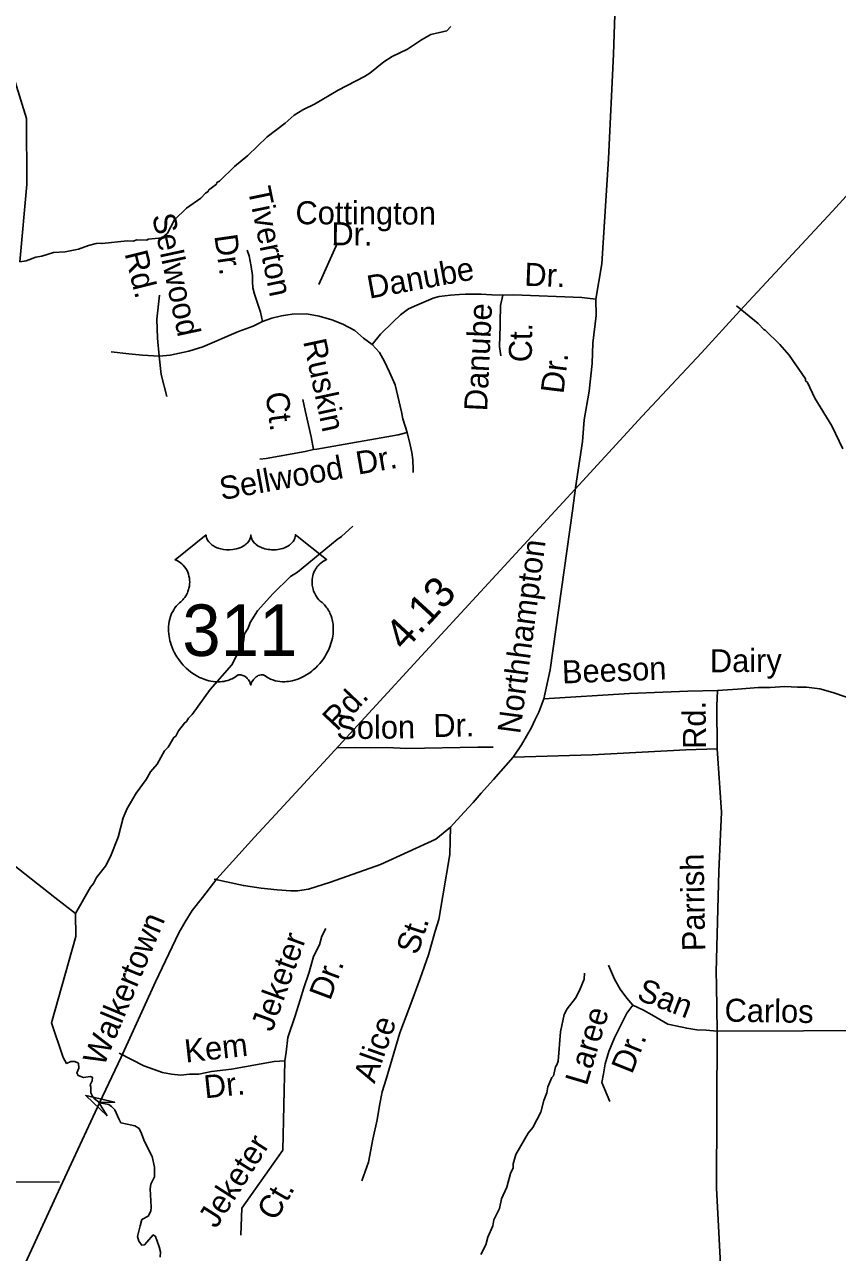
# Model space of a CAD drawing. Extents: x 1547597 to 1699558, y 810033 to 920809.
# Drawn here: x 1644617 to 1647969, y 867498 to 872563 of the extents above; entities that cross this region are included whole.
import ezdxf

# ---------------------------------------------------------------- set-up
doc = ezdxf.new("R2010")
doc.units = 0
for name, color, linetype in [('Exist Hydrographic Creek Single Shore', 7, 'Continuous'), ('Exist Hydrographic Misc Water Feature', 7, 'Continuous'), ('Exist Road Non-System Type 51', 7, 'Continuous'), ('Exist Road Non-System Type 51 Label', 7, 'Continuous'), ('Exist Road Primary US Divided Attributed', 7, 'Continuous'), ('Exist Road Primary US Label', 7, 'Continuous'), ('Exist Road Primary US Mileage Hundredths English Label', 7, 'Continuous'), ('Exist Road Primary US Shield CELL', 7, 'Continuous'), ('Exist Road Primary US Shield Number Label', 7, 'Continuous'), ('Exist Road Secondary Structure Pipe Attributed CELL', 7, 'Continuous')]:
    doc.layers.add(name, color=color, linetype=linetype)

msp = doc.modelspace()

# ---------------------------------------------------------------- linework, layer by layer
at = {"layer": 'Exist Hydrographic Creek Single Shore'}
for points in [[(1644597.2, 871584.5), (1644626.7, 871903.6), (1644624.3, 872175.8), (1644500.6, 872571.8)], [(1645176.7, 867477.9), (1645177.3, 867501), (1645172, 867521.7), (1645164.3, 867544.8), (1645157.2, 867563.8), (1645147.7, 867570.3), (1645121.7, 867540.1), (1645111.6, 867530), (1645100.3, 867528.2), (1645087.9, 867544.2), (1645083.2, 867564.3), (1645093.8, 867608.2), (1645100.6, 867633.6), (1645126.7, 867647.9), (1645137.4, 867668), (1645139.1, 867682.8), (1645137.4, 867710.6), (1645134.4, 867761), (1645137.9, 867780), (1645152.2, 867809.6), (1645152.5, 867849.8), (1645143, 867894.3), (1645131.1, 867917.4), (1645108.6, 867963), (1645099.2, 867989), (1645089.1, 868009.8), (1645071.3, 868019.8), (1645039.9, 868027.5), (1645014.4, 868032.9), (1645005.3, 868048.9), (1644988.7, 868086.2), (1644975.6, 868100.4), (1644964.4, 868108.7), (1644927.7, 868115.2), (1644905.8, 868131.2), (1644896.3, 868142.5), (1644889.8, 868156.1), (1644889.8, 868179.8), (1644886.8, 868189.8), (1644895.1, 868205.8), (1644896.3, 868220.1), (1644888, 868223.6), (1644860.1, 868220.1), (1644837.6, 868228.4), (1644832.9, 868238.4), (1644840.6, 868258), (1644838.8, 868278.7), (1644824.6, 868285.2), (1644808, 868285.2), (1644790.2, 868277.5), (1644776.3, 868301.8), (1644727.9, 868444.8), (1644828.7, 868801.4), (1644827.3, 868896.9), (1644741.3, 868962.9), (1644492.5, 869158.1)]]:
    msp.add_lwpolyline(points, dxfattribs=at)
at = {"layer": 'Exist Hydrographic Misc Water Feature'}
for points in [[(1646374.2, 872555), (1646357.9, 872537.2), (1646291.7, 872522.3), (1646253.4, 872501), (1646196.8, 872462), (1646132.3, 872431.1), (1646097.9, 872409.7), (1646041.2, 872362.6), (1646019, 872349.1), (1645910.1, 872292.9), (1645813.2, 872234.6), (1645764.8, 872211.4), (1645728.5, 872190), (1645692, 872156.6), (1645617.1, 872099.8), (1645537.9, 872023.3), (1645483.2, 871978.1), (1645420.2, 871917.2), (1645410.1, 871911.4), (1645408, 871905.4), (1645375.6, 871880), (1645373.5, 871874.1), (1645363.4, 871868.2), (1645343.1, 871846.6), (1645284.5, 871805.6), (1645235.7, 871758.4), (1645206.8, 871702.9), (1645184.5, 871683.3), (1645126.4, 871678.3), (1645120.4, 871674.4), (1645080.4, 871675.1), (1645064.4, 871669.3), (1645040.4, 871671.7), (1644936.2, 871659.5), (1644928.2, 871661.6), (1644912.2, 871659.9), (1644880.1, 871652.4), (1644839.8, 871637.1), (1644783.8, 871626.1), (1644735.7, 871622.9), (1644687.5, 871607.7), (1644663.4, 871604.1), (1644623.2, 871588.8), (1644597.2, 871584.5)], [(1647553.1, 871403), (1647641.9, 871329.5), (1647665.5, 871305.1), (1647671.4, 871303), (1647732.4, 871244), (1647769.7, 871199.4), (1647838.1, 871102.2), (1647837.9, 871094.2), (1647845.8, 871086.1), (1647876.8, 871021.6), (1647946.9, 870908.4), (1647991.4, 870813.5)], [(1645970.9, 870494), (1645924.3, 870450.8), (1645906, 870439.1), (1645742, 870303.9), (1645713.7, 870286.4), (1645640.6, 870215.6), (1645577.4, 870144.7), (1645546.7, 870097.2), (1645538.3, 870073.4), (1645523.9, 870049.6), (1645519.4, 870017.7), (1645513.1, 870001.8), (1645471.8, 869922.5), (1645382.2, 869820.1), (1645308.6, 869717.3), (1645292.3, 869701.5), (1645284.1, 869687.7), (1645276, 869681.9), (1645251.5, 869650.3), (1645241.1, 869628.4), (1645233, 869622.6), (1645208.4, 869583), (1645194.2, 869567.2), (1645163.3, 869511.8), (1645136.8, 869480.2), (1645118.3, 869448.5), (1645077.4, 869393.3), (1645040.4, 869329.9), (1645023.8, 869290.2), (1645002.5, 869210.6), (1644971.2, 869131.1), (1644950.6, 869091.4), (1644913.8, 869044.1), (1644901.5, 869020.3), (1644889.2, 869004.5), (1644827.3, 868896.9)], [(1646926.7, 868649.8), (1646924.3, 868625.9), (1646905.5, 868578.3), (1646889, 868546.5), (1646854.3, 868503.1), (1646842, 868479.3), (1646826.8, 868407.6), (1646816.9, 868287.7), (1646812.5, 868271.8), (1646806.5, 868263.9), (1646797.9, 868226.1), (1646791.7, 868220.2), (1646775.1, 868180.5), (1646770.7, 868156.6), (1646758.2, 868124.8), (1646745.4, 868077), (1646712.4, 868013.6), (1646694, 867989.9), (1646642.7, 867902.7), (1646632, 867863), (1646631.8, 867847), (1646621.3, 867823.1), (1646606.5, 867767.4), (1646583.7, 867719.7), (1646575.1, 867679.9), (1646552.3, 867632.3), (1646547.9, 867608.4), (1646527.1, 867560.7), (1646518.6, 867528.9), (1646498, 867489.2)]]:
    msp.add_lwpolyline(points, dxfattribs=at)
at = {"layer": 'Exist Road Non-System Type 51'}
msp.add_line((1646631.9, 869540.9), (1646550.5, 869449.3), dxfattribs=at)
for points in [[(1647059.7, 873015.4), (1647056, 872774), (1647053.5, 872687.5), (1647045.3, 872441.7), (1647024.8, 872009.5), (1646997.1, 871575.9), (1646972.9, 871430.2)], [(1645907, 871662.7), (1645830.5, 871490.4)], [(1645597.6, 871338.9), (1645590.4, 871376.9), (1645565.7, 871451.4), (1645558, 871477.6), (1645556.6, 871503.7), (1645557, 871527.5), (1645551.6, 871565.6), (1645542.5, 871609.8), (1645534.8, 871632)], [(1645171.6, 871195.3), (1645164.7, 871269.1), (1645162.4, 871347.5), (1645173.9, 871446.7)], [(1646589.2, 871447.2), (1646543.4, 871448), (1646499.9, 871450.6), (1646462.7, 871450.6), (1646435.7, 871450.6), (1646411.3, 871449.3), (1646374.1, 871446.7), (1646327.3, 871441.8), (1646302.2, 871435.2), (1646234.7, 871405.4), (1646200.4, 871390.1), (1646167.4, 871365.8), (1646137.5, 871337.2), (1646084.6, 871286.2), (1646049.9, 871242.9)], [(1646589.2, 871447.2), (1646579.9, 871404.8), (1646577.5, 871264.8), (1646575.4, 871248.8), (1646575.5, 871234.8), (1646581.3, 871196.8)], [(1646972.9, 871430.2), (1646915, 871437.4), (1646633.2, 871448.3), (1646589.2, 871447.2)], [(1646972.9, 871430.2), (1646974.1, 871363.7), (1646960.2, 871248.4), (1646958.1, 871165.8), (1646945.8, 871051.5), (1646925.4, 870933.2), (1646917.3, 870843.4), (1646888.7, 870651.6)], [(1646049.9, 871242.9), (1646014.5, 871269.4), (1645978.3, 871301.4), (1645929.9, 871326.8), (1645883.8, 871345.2), (1645831.4, 871360.7), (1645779.5, 871369.7), (1645720.2, 871368.3), (1645676.4, 871361.4), (1645637.2, 871352.1), (1645597.6, 871338.9)], [(1645597.6, 871338.9), (1645559.4, 871319.5), (1645499.1, 871296.7), (1645351.4, 871234.5), (1645293.8, 871216.1), (1645217.7, 871199.9), (1645171.6, 871195.3)], [(1645171.6, 871195.3), (1645102.5, 871199.9), (1645047.1, 871204.5), (1644973.4, 871213.8)], [(1645171.6, 871195.3), (1645180.8, 871119.2), (1645203.9, 871029.3)], [(1646049.9, 871242.9), (1646080, 871210.3), (1646101.6, 871173.5), (1646122.3, 871129.4), (1646145.7, 871077.4), (1646156.1, 871030.7), (1646171.6, 870965.8), (1646176.8, 870937.2), (1646195, 870880.1)], [(1645808.4, 870810), (1645798.5, 870863.1), (1645774.4, 870970.8), (1645764.5, 871016.6)], [(1646195, 870880.1), (1646157.8, 870870.5), (1645822.8, 870812.4), (1645808.4, 870810)], [(1646195, 870880.1), (1646207, 870829.6), (1646214.5, 870797.5), (1646217.9, 870767.4), (1646219.3, 870727.3), (1646219, 870715.3)], [(1645808.4, 870810), (1645774.2, 870802.7), (1645613.7, 870773.5), (1645587.6, 870770.1)], [(1646888.7, 870651.6), (1646876.5, 870557.8), (1646784.5, 869901.3), (1646758, 869781.2)], [(1649236.9, 869375.7), (1649053, 869444.3), (1648701.3, 869567.3), (1648320.6, 869690.2), (1648202.8, 869725.2), (1648155.3, 869737.8), (1648112.7, 869752.8), (1648057.6, 869772.9), (1648002.5, 869790.4), (1647949.9, 869808), (1647897.3, 869823), (1647842.1, 869830.5), (1647804.6, 869830.5), (1647752, 869833), (1647691.9, 869828), (1647643.2, 869828), (1647557.7, 869821.9), (1647474.3, 869815.8)], [(1646758, 869781.2), (1646737.7, 869726.2), (1646721.4, 869693.6), (1646707.2, 869663.1), (1646666.5, 869591.8), (1646631.9, 869540.9)], [(1647474.3, 869815.8), (1647352.2, 869813.7), (1647112.1, 869803.6), (1646758, 869781.2)], [(1647474.3, 869815.8), (1647472.3, 869752.7), (1647473.7, 869575.6)], [(1646548.9, 869582.5), (1646486.8, 869581.8), (1646192.8, 869576.9), (1646111, 869580.4), (1646042.9, 869579.6), (1645980.9, 869580.7), (1645906.7, 869580)], [(1647473.7, 869575.6), (1647344.1, 869571.4), (1646957.4, 869551.1), (1646631.9, 869540.9)], [(1647473.7, 869575.6), (1647490.6, 869314.9), (1647479.9, 869069.9), (1647469.4, 868656.1), (1647470.5, 868600), (1647473.5, 868410.9)], [(1646550.5, 869449.3), (1646499.6, 869392.3), (1646467, 869353.6), (1646430.4, 869314.9), (1646373.4, 869251.8)], [(1646373.4, 869251.8), (1646312.6, 869202.8), (1646084.3, 869098.3), (1645878.7, 869025), (1645788, 868997.1), (1645742.7, 868990.1), (1645714.8, 868990.1), (1645659.1, 868993.6), (1645592.8, 869000.6), (1645519.6, 869011.1), (1645398.8, 869038.4)], [(1646373.4, 869251.8), (1646370.2, 869140.1), (1646342.3, 868969.2), (1646324.8, 868871.6), (1646310.9, 868822.7), (1646283, 868725.1), (1646248.2, 868627.4), (1646206.3, 868512.3), (1646164.5, 868404.2), (1646133.1, 868296.1), (1646108.7, 868212.4), (1646091.3, 868160), (1646080.8, 868104.2), (1646070.4, 868044.9), (1646053, 867964.7), (1646035.5, 867870.6), (1646007.6, 867793.8)], [(1645859.8, 868834), (1645843.4, 868802.3), (1645832.6, 868766.5), (1645807.8, 868718.8), (1645791, 868653.7), (1645767.9, 868590.2), (1645753.2, 868540.2), (1645732.3, 868473.9), (1645702.2, 868384.7), (1645695.2, 868324.8), (1645690.4, 868289.1)], [(1647125.9, 868518.6), (1647100.2, 868547), (1647073, 868583.5), (1647049.6, 868625.8), (1647024.8, 868682.4)], [(1647125.9, 868518.6), (1647101.2, 868484.9), (1647076.4, 868435.4), (1647049.5, 868383.9), (1647026.5, 868326.3), (1647011.7, 868276.6), (1647005, 868234.7), (1646998.3, 868198.8), (1647030.9, 868120.3)], [(1647473.5, 868410.9), (1647427.9, 868415.2), (1647389.9, 868415.8), (1647348.1, 868422.7), (1647302.2, 868433.4), (1647270.4, 868440.1), (1647203.4, 868478.5), (1647169.7, 868497), (1647125.9, 868518.6)], [(1647473.5, 868410.9), (1647470.2, 867762.9), (1647514, 866924), (1647514, 866768)], [(1648358.4, 868394.4), (1648185.4, 868413.9), (1647473.5, 868410.9)], [(1645690.4, 868289.1), (1645646.4, 868285.8), (1645470.9, 868254.2), (1645387.2, 868243.8), (1645334.9, 868233.3), (1645296.6, 868233.3), (1645261.7, 868229.8), (1645223.4, 868233.3), (1645185, 868240.3), (1645108.3, 868268.2), (1645007.2, 868320.7)], [(1645690.4, 868289.1), (1645682.1, 867919.3), (1645512.7, 867680.8), (1645509.2, 867569.2)], [(1644761, 867787.3), (1644315.4, 867791), (1644162, 867784.1), (1644043.5, 867780.6), (1643837.8, 867773.6), (1643639.1, 867770.1)]]:
    msp.add_lwpolyline(points, dxfattribs=at)
at = {"layer": 'Exist Road Primary US Divided Attributed'}
msp.add_lwpolyline([(1644613.1, 867440), (1644747.6, 867730.8), (1644925.9, 868115.2), (1645014.7, 868303.6), (1645156.3, 868614), (1645252.6, 868817.1), (1645278.6, 868861.6), (1645308.2, 868908.4), (1645350.3, 868961.7), (1645410.4, 869039.8), (1645564.7, 869211), (1645686.2, 869341.3), (1645850.2, 869518.5), (1646254.2, 869959.2), (1646903.1, 870663.4), (1647163.4, 870947.2), (1647408.7, 871209), (1647567.1, 871381.9), (1647948.6, 871793.6), (1648510.4, 872409.1)], dxfattribs=at)
at = {"layer": 'Exist Road Primary US Shield CELL'}
msp.add_lwpolyline([(1645366.1, 870458), (1645366.4, 870452.7), (1645367.7, 870446.4), (1645368.7, 870443.1), (1645371.7, 870436.9), (1645376.5, 870429.5), (1645383.3, 870422.3), (1645391, 870416), (1645396.2, 870412.6), (1645404.9, 870407.9), (1645414.9, 870403.7), (1645426, 870400.5), (1645437.3, 870398.3), (1645449.7, 870396.9), (1645461.9, 870396.7), (1645475.1, 870397.6), (1645489.7, 870400.5), (1645496.4, 870402.2), (1645504, 870404.8), (1645510.9, 870407.7), (1645518.6, 870411.8), (1645524.8, 870415.7), (1645529.6, 870419.2), (1645536.4, 870425.8), (1645541.9, 870432.5), (1645544.1, 870436.3), (1645546.1, 870440), (1645548.8, 870447.7), (1645549.6, 870451.1), (1645550.1, 870458.3), (1645550.6, 870452.3), (1645551.2, 870448.6), (1645552.1, 870444.9), (1645553.7, 870441), (1645556.4, 870435.6), (1645559.4, 870431), (1645565.2, 870424.2), (1645568.7, 870420.9), (1645572, 870418.2), (1645580.7, 870412.2), (1645591, 870407.1), (1645596, 870404.9), (1645601.1, 870403), (1645607.7, 870401.1), (1645614.4, 870399.5), (1645621.1, 870398.3), (1645627.9, 870397.3), (1645634.9, 870396.8), (1645640.6, 870396.7), (1645647.6, 870396.7), (1645654.1, 870397.1), (1645660.7, 870397.9), (1645668, 870399.1), (1645673.8, 870400.4), (1645681.6, 870402.4), (1645688.6, 870404.9), (1645694.7, 870407.6), (1645702.7, 870411.8), (1645709.1, 870415.8), (1645713.8, 870419.6), (1645719.5, 870424.8), (1645724.8, 870430.9), (1645727.9, 870435.4), (1645730.1, 870440), (1645732.1, 870444.9), (1645733.4, 870450.1), (1645734, 870454.6), (1645734.1, 870458.4), (1645862.7, 870355.9), (1645859.7, 870354.8), (1645852.7, 870351.4), (1645847.2, 870348.1), (1645838.3, 870341.9), (1645834.5, 870338.5), (1645830.7, 870334.9), (1645827.2, 870331.1), (1645824.2, 870327.5), (1645820.4, 870322.3), (1645817.1, 870317.2), (1645813.8, 870311.5), (1645811.4, 870306.5), (1645807.5, 870296.2), (1645805.6, 870289.7), (1645804.4, 870284.1), (1645802.9, 870272.6), (1645802.5, 870267.2), (1645802.5, 870261.8), (1645802.8, 870256.1), (1645803.3, 870250.6), (1645804.3, 870244.9), (1645805.2, 870239.9), (1645806.8, 870233.7), (1645809.1, 870226.6), (1645811.9, 870219.7), (1645817.8, 870208.5), (1645825.3, 870197.1), (1645830.7, 870190.7), (1645836, 870185.3), (1645844, 870178.6), (1645848.3, 870174.8), (1645853.2, 870169.8), (1645861.3, 870160.5), (1645864.5, 870156.1), (1645867.8, 870151.1), (1645870.9, 870146.1), (1645873.9, 870140.6), (1645876.3, 870135.8), (1645880.8, 870124.8), (1645884.2, 870114.1), (1645885.7, 870108.4), (1645888.1, 870095.8), (1645889, 870089.6), (1645890, 870077.3), (1645890, 870062.4), (1645888.9, 870048.3), (1645886.2, 870031.8), (1645884, 870021.9), (1645880.6, 870010.4), (1645877.4, 870000.5), (1645871.5, 869985.8), (1645866.3, 869975.2), (1645859.5, 869962.7), (1645854.9, 869955.2), (1645849.5, 869947.1), (1645842.7, 869937.8), (1645834.8, 869928), (1645825.3, 869917.6), (1645817.7, 869909.9), (1645807.6, 869900.9), (1645801.6, 869895.9), (1645792.9, 869889.4), (1645781.1, 869881.5), (1645769.4, 869874.7), (1645759.4, 869869.6), (1645750.6, 869865.8), (1645739.2, 869861.5), (1645720.2, 869856.2), (1645713.3, 869854.8), (1645705.1, 869853.6), (1645697.4, 869852.8), (1645690, 869852.4), (1645680, 869852.4), (1645670, 869853.1), (1645660.6, 869854.5), (1645650.8, 869856.5), (1645640.6, 869859.6), (1645631.2, 869863.2), (1645621.8, 869867.9), (1645605.9, 869877.9), (1645601.3, 869880.3), (1645598.7, 869881), (1645592.6, 869881.3), (1645586.8, 869880.1), (1645580.9, 869877.7), (1645577.3, 869875.8), (1645572.6, 869872.7), (1645568.9, 869869.8), (1645564.5, 869865.7), (1645561.5, 869862.2), (1645559.2, 869859.4), (1645554.7, 869852.4), (1645553.1, 869849), (1645551.4, 869844.7), (1645550, 869838.3), (1645547.9, 869846.4), (1645545.6, 869851.7), (1645542.8, 869856.2), (1645540, 869860.3), (1645535.5, 869865.4), (1645531.5, 869869.3), (1645526.6, 869873.3), (1645521.5, 869876.4), (1645517.3, 869878.5), (1645513.5, 869879.9), (1645508.9, 869881.1), (1645505.1, 869881.4), (1645502, 869881.3), (1645497.7, 869880.3), (1645491.9, 869876.1), (1645486.4, 869872.3), (1645480.4, 869868.6), (1645473.2, 869864.8), (1645468, 869862.4), (1645461.8, 869860), (1645454.5, 869857.5), (1645446.6, 869855.5), (1645438.5, 869853.9), (1645431.3, 869852.7), (1645423.6, 869852.1), (1645416.7, 869851.8), (1645409.5, 869851.9), (1645402.8, 869852.4), (1645394.9, 869853.1), (1645385.2, 869854.6), (1645377.2, 869856.4), (1645368.7, 869858.7), (1645359.9, 869861.4), (1645350.6, 869865), (1645338.9, 869870.1), (1645330.8, 869874.2), (1645317.9, 869881.6), (1645302.9, 869892), (1645291.5, 869901.2), (1645283.2, 869908.7), (1645271, 869921.2), (1645263.8, 869929.3), (1645252.5, 869943.9), (1645245.3, 869954.5), (1645240.7, 869962.2), (1645233.8, 869974.7), (1645230.1, 869982.5), (1645225.2, 869993.9), (1645221.4, 870004.3), (1645218.2, 870014.2), (1645216.5, 870020.5), (1645214, 870031.5), (1645212.6, 870039.4), (1645211.1, 870050.1), (1645210.3, 870061.4), (1645210.2, 870071.8), (1645210.4, 870080.5), (1645211.4, 870090.6), (1645213.1, 870101.3), (1645215.2, 870110.5), (1645217, 870117.1), (1645219.8, 870125.2), (1645223.4, 870134), (1645227.6, 870142.6), (1645231.7, 870149.6), (1645236.8, 870157.2), (1645241.8, 870163.7), (1645248.4, 870170.8), (1645255.2, 870177.4), (1645261.5, 870182.4), (1645268.9, 870189.7), (1645272.8, 870194.1), (1645277.5, 870200.3), (1645281.2, 870206), (1645284.1, 870211.1), (1645288.1, 870218.6), (1645290.4, 870224.2), (1645293.4, 870232.9), (1645294.8, 870239), (1645296.4, 870246.8), (1645297.4, 870254.2), (1645297.7, 870263.4), (1645297.5, 870271), (1645296.5, 870279.9), (1645294.8, 870288.4), (1645292.8, 870295.8), (1645289.6, 870304.3), (1645286.7, 870310.6), (1645281.8, 870319), (1645276.3, 870326.8), (1645270.7, 870333.2), (1645265, 870338.9), (1645259.5, 870343.2), (1645254.3, 870346.9), (1645247.8, 870350.8), (1645241.5, 870354), (1645237.5, 870355.5)], close=True, dxfattribs=at)
at = {"layer": 'Exist Road Secondary Structure Pipe Attributed CELL'}
msp.add_lwpolyline([(1644958, 868061.8), (1644869.1, 868145.3), (1644987.8, 868117.4), (1644922.8, 868116.5)], close=True, dxfattribs=at)

# ---------------------------------------------------------------- texts
at = {"layer": 'Exist Road Non-System Type 51 Label'}
for s, rotation, p in [('Tiverton', 281.6399, (1645537, 871884.8)), ('Cottington', 359.8435, (1645734.1, 871739.6)), ('Sellwood', 282.159, (1645142, 871774.2)), ('Dr.', 359.3618, (1645881.8, 871653.1)), ('Dr.', 278.0997, (1645399, 871692.3)), ('Rd.', 283.9462, (1645028.7, 871619.3)), ('Danube', 10.411, (1646038.8, 871432.3)), ('Dr.', 357.7773, (1646676.7, 871486.2)), ('Danube', 87.3549, (1646524.4, 870966.9)), ('Ct.', 88.9987, (1646708.4, 871169.6)), ('Ruskin', 282.1609, (1645765.4, 871256.8)), ('Dr.', 82.9402, (1646839.2, 871037.3)), ('Ct.', 277.6698, (1645609.9, 871042.4)), ('Sellwood', 10.2962, (1645429.7, 870601.1)), ('Dr.', 9.8276, (1645992, 870706.4)), ('Northhampton', 82.4598, (1646660.7, 869634.4)), ('Dairy', 0.5166, (1647443.7, 869890.9)), ('Beeson', 2.3254, (1646835, 869844.7)), ('Rd.', 90.5893, (1647427.7, 869575.7)), ('Solon', 0.6877, (1645903, 869615.1)), ('Dr.', 0.9396, (1646303.4, 869624)), ('Parrish', 91.0507, (1647424.5, 868741.6)), ('Jeketer', 70.0243, (1645637.9, 868404.2)), ('St.', 71.5888, (1646237.4, 868721.4)), ('Dr.', 69.4624, (1645876.7, 868533.6)), ('San', 339.2171, (1647137.5, 868542.6)), ('Laree', 73.4052, (1646935.5, 868182.2)), ('Carlos', 359.077, (1647503.3, 868450.3)), ('Alice', 70.5322, (1646060.1, 868192)), ('Kem', 6.2807, (1645281.5, 868280.9)), ('Dr.', 68.2363, (1647121.7, 868230.2)), ('Dr.', 5.9366, (1645361.1, 868133.3)), ('Jeketer', 57.4821, (1645407.1, 867593.2)), ('Ct.', 59.7001, (1645651.8, 867623.2))]:
    msp.add_text(s, height=95, rotation=rotation, dxfattribs=at).set_placement(p)
at = {"layer": 'Exist Road Primary US Label'}
for s, rotation, p in [('Rd.', 46.546, (1645905.3, 869645.1)), ('Walkertown', 67.3736, (1644942.9, 868261))]:
    msp.add_text(s, height=95, rotation=rotation, dxfattribs=at).set_placement(p)
at = {"layer": 'Exist Road Primary US Mileage Hundredths English Label'}
msp.add_text('4.13', height=125, rotation=47.3437, dxfattribs=at).set_placement((1646183.5, 869974.7))
at = {"layer": 'Exist Road Primary US Shield Number Label'}
msp.add_text('311', height=212.5, dxfattribs=at).set_placement((1645267.3, 869958.7))

doc.saveas('drawing.dxf')
